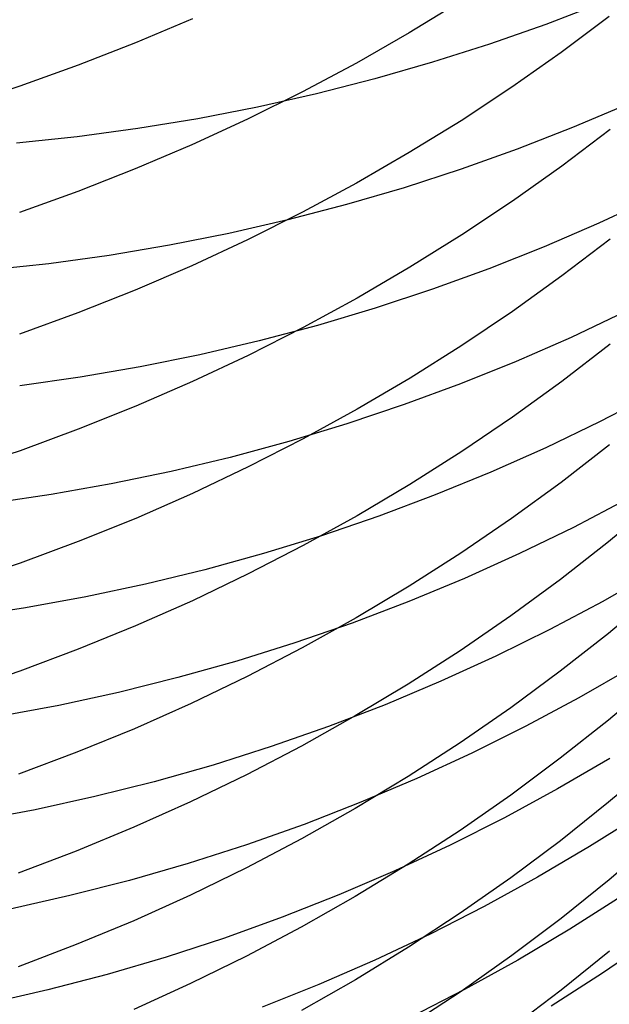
# Model space of a CAD drawing. Extents: x -383 to 1849, y -1185 to -529.
# Tile 670 of 870: x 1795.26 to 1799.87, y -1112.72 to -1105.01. Entities that reach past the tile are written whole.
import ezdxf

# ---------------------------------------------------------------- set-up
doc = ezdxf.new("R2010")
doc.units = 0
doc.layers.add('PREDEFINITO', color=7, linetype='CONTINUOUS')

msp = doc.modelspace()

# ---------------------------------------------------------------- linework, layer by layer
at = {"layer": 'PREDEFINITO'}
for p, q in [((1798.7125, -1104.8638, 623.4857), (1798.3072, -1105.1119, 623.6109)), ((1799.8086, -1104.8785, 524.8858), (1799.3752, -1105.0453, 524.722)), ((1796.6092, -1105.003, 625.808), (1796.1656, -1105.1907, 625.9075)), ((1799.3752, -1105.0453, 524.722), (1798.9352, -1105.1999, 524.5648)), ((1799.8722, -1104.9825, 621.3404), (1799.4954, -1105.2657, 621.4765)), ((1798.3072, -1105.1119, 623.6109), (1797.8934, -1105.3487, 623.7305)), ((1796.1656, -1105.1907, 625.9075), (1795.7158, -1105.3661, 626.0004)), ((1798.9352, -1105.1999, 524.5648), (1798.4891, -1105.3423, 524.4145)), ((1799.4954, -1105.2657, 621.4765), (1799.1086, -1105.5383, 621.6074)), ((1797.8934, -1105.3487, 623.7305), (1797.4714, -1105.574, 623.8442)), ((1798.4891, -1105.3423, 524.4145), (1798.0372, -1105.4721, 524.2712)), ((1795.7158, -1105.3661, 626.0004), (1795.2602, -1105.5288, 626.0866)), ((1798.0372, -1105.4721, 524.2712), (1797.5802, -1105.5892, 524.1352)), ((1795.2602, -1105.5288, 626.0866), (1794.7994, -1105.6786, 626.166)), ((1797.4714, -1105.574, 623.8442), (1797.0418, -1105.7875, 623.952)), ((1799.1086, -1105.5383, 621.6074), (1798.7124, -1105.8, 621.733)), ((1797.5802, -1105.5892, 524.1352), (1797.1183, -1105.6933, 524.0066)), ((1797.1183, -1105.6933, 524.0066), (1796.6522, -1105.7842, 523.8857)), ((1800.0119, -1105.6727, 526.7555), (1799.5856, -1105.8541, 526.591)), ((1796.6522, -1105.7842, 523.8857), (1796.1822, -1105.8617, 523.7726)), ((1797.0418, -1105.7875, 623.952), (1796.6051, -1105.989, 624.0537)), ((1798.7124, -1105.8, 621.733), (1798.3071, -1106.0505, 621.8534)), ((1796.1822, -1105.8617, 523.7726), (1795.7089, -1105.9256, 523.6675)), ((1799.5856, -1105.8541, 526.591), (1799.1523, -1106.0236, 526.4328)), ((1799.8785, -1105.8688, 619.5805), (1799.5015, -1106.1551, 619.7111)), ((1795.7089, -1105.9256, 523.6675), (1795.2326, -1105.9757, 523.5707)), ((1796.6051, -1105.989, 624.0537), (1796.1618, -1106.1783, 624.1493)), ((1798.3071, -1106.0505, 621.8534), (1797.8932, -1106.2896, 621.9682)), ((1799.1523, -1106.0236, 526.4328), (1798.7124, -1106.1808, 526.281)), ((1796.1618, -1106.1783, 624.1493), (1795.7122, -1106.3551, 624.2385)), ((1798.7124, -1106.1808, 526.281), (1798.2663, -1106.3256, 526.1358)), ((1799.5015, -1106.1551, 619.7111), (1799.1146, -1106.4306, 619.8368)), ((1795.7122, -1106.3551, 624.2385), (1795.2569, -1106.5191, 624.3213)), ((1797.8932, -1106.2896, 621.9682), (1797.4713, -1106.5171, 622.0774)), ((1798.2663, -1106.3256, 526.1358), (1797.8145, -1106.4577, 525.9975)), ((1799.1146, -1106.4306, 619.8368), (1798.7181, -1106.6952, 619.9575)), ((1800.2091, -1106.4075, 528.643), (1799.7896, -1106.604, 528.4781)), ((1797.8145, -1106.4577, 525.9975), (1797.3574, -1106.5769, 525.8661)), ((1797.3574, -1106.5769, 525.8661), (1796.8956, -1106.6829, 525.742)), ((1797.4713, -1106.5171, 622.0774), (1797.0417, -1106.7327, 622.181)), ((1799.7896, -1106.604, 528.4781), (1799.3626, -1106.7886, 528.3192)), ((1796.8956, -1106.6829, 525.742), (1796.4295, -1106.7757, 525.6253)), ((1797.0417, -1106.7327, 622.181), (1796.605, -1106.9362, 622.2787)), ((1798.7181, -1106.6952, 619.9575), (1798.3126, -1106.9485, 620.073)), ((1799.879, -1106.7275, 617.807), (1799.5021, -1107.0164, 617.9319)), ((1796.4295, -1106.7757, 525.6253), (1795.9595, -1106.8549, 525.5162)), ((1799.3626, -1106.7886, 528.3192), (1798.9286, -1106.961, 528.1663)), ((1795.9595, -1106.8549, 525.5162), (1795.4861, -1106.9203, 525.4149)), ((1795.4861, -1106.9203, 525.4149), (1795.0098, -1106.9717, 525.3215)), ((1796.605, -1106.9362, 622.2787), (1796.1617, -1107.1273, 622.3705)), ((1798.3126, -1106.9485, 620.073), (1797.8985, -1107.1903, 620.1833)), ((1798.9286, -1106.961, 528.1663), (1798.4879, -1107.1212, 528.0196)), ((1799.5021, -1107.0164, 617.9319), (1799.1151, -1107.2944, 618.0521)), ((1796.1617, -1107.1273, 622.3705), (1795.7121, -1107.3058, 622.4562)), ((1798.4879, -1107.1212, 528.0196), (1798.0412, -1107.2687, 527.8793)), ((1797.8985, -1107.1903, 620.1833), (1797.4763, -1107.4203, 620.2883)), ((1798.0412, -1107.2687, 527.8793), (1797.5887, -1107.4035, 527.7456)), ((1795.7121, -1107.3058, 622.4562), (1795.2568, -1107.4714, 622.5357)), ((1799.1151, -1107.2944, 618.0521), (1798.7187, -1107.5613, 618.1675)), ((1799.9939, -1107.2976, 530.3805), (1799.5729, -1107.4976, 530.2211)), ((1797.4763, -1107.4203, 620.2883), (1797.0465, -1107.6384, 620.3878)), ((1797.5887, -1107.4035, 527.7456), (1797.1311, -1107.5252, 527.6187)), ((1799.5729, -1107.4976, 530.2211), (1799.1445, -1107.6857, 530.0675)), ((1797.1311, -1107.5252, 527.6187), (1796.6688, -1107.6338, 527.4988)), ((1798.7187, -1107.5613, 618.1675), (1798.3131, -1107.8169, 618.2781)), ((1799.8785, -1107.5509, 616.0187), (1799.5015, -1107.8422, 616.1379)), ((1796.6688, -1107.6338, 527.4988), (1796.2021, -1107.7288, 527.386)), ((1797.0465, -1107.6384, 620.3878), (1796.6095, -1107.8442, 620.4817)), ((1796.2021, -1107.7288, 527.386), (1795.7317, -1107.8102, 527.2806)), ((1799.1445, -1107.6857, 530.0675), (1798.709, -1107.8615, 529.9196)), ((1795.7317, -1107.8102, 527.2806), (1795.2579, -1107.8776, 527.1827)), ((1798.3131, -1107.8169, 618.2781), (1797.8991, -1108.0609, 618.3835)), ((1796.6095, -1107.8442, 620.4817), (1796.1659, -1108.0375, 620.5699)), ((1798.709, -1107.8615, 529.9196), (1798.267, -1108.0248, 529.7778)), ((1799.5015, -1107.8422, 616.1379), (1799.1146, -1108.1226, 616.2526)), ((1800.2096, -1107.9444, 532.2941), (1799.7963, -1108.1594, 532.1353)), ((1796.1659, -1108.0375, 620.5699), (1795.716, -1108.218, 620.6522)), ((1798.267, -1108.0248, 529.7778), (1797.8189, -1108.1754, 529.6422)), ((1797.8991, -1108.0609, 618.3835), (1797.4769, -1108.293, 618.4839)), ((1799.1146, -1108.1226, 616.2526), (1798.718, -1108.3917, 616.3627)), ((1797.8189, -1108.1754, 529.6422), (1797.3652, -1108.3131, 529.513)), ((1799.7963, -1108.1594, 532.1353), (1799.375, -1108.3625, 531.9819)), ((1795.716, -1108.218, 620.6522), (1795.2604, -1108.3856, 620.7287)), ((1797.3652, -1108.3131, 529.513), (1796.9064, -1108.4376, 529.3903)), ((1797.4769, -1108.293, 618.4839), (1797.047, -1108.513, 618.579)), ((1799.375, -1108.3625, 531.9819), (1798.9462, -1108.5535, 531.8339)), ((1799.8733, -1108.3399, 614.2132), (1799.4958, -1108.6334, 614.3266)), ((1795.2604, -1108.3856, 620.7287), (1794.7996, -1108.5399, 620.7991)), ((1796.9064, -1108.4376, 529.3903), (1796.4429, -1108.5488, 529.2744)), ((1798.718, -1108.3917, 616.3627), (1798.3125, -1108.6494, 616.4681)), ((1797.047, -1108.513, 618.579), (1796.6101, -1108.7207, 618.6688)), ((1796.4429, -1108.5488, 529.2744), (1795.9751, -1108.6463, 529.1655)), ((1798.9462, -1108.5535, 531.8339), (1798.5105, -1108.7322, 531.6915)), ((1795.9751, -1108.6463, 529.1655), (1795.5036, -1108.7299, 529.0636)), ((1798.3125, -1108.6494, 616.4681), (1797.8984, -1108.8955, 616.5688)), ((1799.4958, -1108.6334, 614.3266), (1799.1083, -1108.9159, 614.4357)), ((1795.5036, -1108.7299, 529.0636), (1795.0289, -1108.7995, 528.969)), ((1796.6101, -1108.7207, 618.6688), (1796.1664, -1108.9157, 618.7532)), ((1798.5105, -1108.7322, 531.6915), (1798.0682, -1108.8982, 531.5549)), ((1800.0069, -1108.7681, 534.0583), (1799.5924, -1108.9861, 533.9057)), ((1800.2337, -1108.7937, 612.2851), (1799.8668, -1109.0999, 612.3964)), ((1797.8984, -1108.8955, 616.5688), (1797.4761, -1109.1295, 616.6645)), ((1798.0682, -1108.8982, 531.5549), (1797.6198, -1109.0515, 531.4243)), ((1796.1664, -1108.9157, 618.7532), (1795.7166, -1109.0979, 618.8319)), ((1799.1083, -1108.9159, 614.4357), (1798.7113, -1109.1872, 614.5405)), ((1797.6198, -1109.0515, 531.4243), (1797.1659, -1109.1917, 531.2999)), ((1799.5924, -1108.9861, 533.9057), (1799.1701, -1109.1921, 533.7581)), ((1795.7166, -1109.0979, 618.8319), (1795.261, -1109.267, 618.905)), ((1797.4761, -1109.1295, 616.6645), (1797.0463, -1109.3514, 616.7553)), ((1799.8668, -1109.0999, 612.3964), (1799.4895, -1109.3952, 612.5038)), ((1797.1659, -1109.1917, 531.2999), (1796.7068, -1109.3185, 531.1818)), ((1798.7113, -1109.1872, 614.5405), (1798.3052, -1109.4469, 614.6408)), ((1799.1701, -1109.1921, 533.7581), (1798.7403, -1109.3859, 533.6159)), ((1795.261, -1109.267, 618.905), (1794.8001, -1109.4226, 618.9724)), ((1796.7068, -1109.3185, 531.1818), (1796.243, -1109.4319, 531.0702)), ((1797.0463, -1109.3514, 616.7553), (1796.6093, -1109.5608, 616.841)), ((1800.2281, -1109.3344, 535.9881), (1799.822, -1109.5668, 535.8371)), ((1796.243, -1109.4319, 531.0702), (1795.775, -1109.5315, 530.9653)), ((1798.7403, -1109.3859, 533.6159), (1798.3035, -1109.5673, 533.479)), ((1799.4895, -1109.3952, 612.5038), (1799.1021, -1109.6794, 612.6072)), ((1798.3052, -1109.4469, 614.6408), (1797.8906, -1109.6948, 614.7366)), ((1800.2335, -1109.5081, 610.4572), (1799.8666, -1109.8164, 610.5625)), ((1795.775, -1109.5315, 530.9653), (1795.3033, -1109.6171, 530.8673)), ((1796.6093, -1109.5608, 616.841), (1796.1656, -1109.7574, 616.9214)), ((1798.3035, -1109.5673, 533.479), (1797.8603, -1109.7359, 533.3478)), ((1799.822, -1109.5668, 535.8371), (1799.4075, -1109.7873, 535.6909)), ((1795.3033, -1109.6171, 530.8673), (1794.8283, -1109.6885, 530.7762)), ((1797.8603, -1109.7359, 533.3478), (1797.411, -1109.8916, 533.2223)), ((1797.8906, -1109.6948, 614.7366), (1797.4678, -1109.9307, 614.8277)), ((1799.1021, -1109.6794, 612.6072), (1798.7052, -1109.9523, 612.7064)), ((1796.1656, -1109.7574, 616.9214), (1795.7157, -1109.9411, 616.9966)), ((1799.4075, -1109.7873, 535.6909), (1798.9852, -1109.9957, 535.5496)), ((1799.8666, -1109.8164, 610.5625), (1799.4893, -1110.1137, 610.664)), ((1797.411, -1109.8916, 533.2223), (1796.9562, -1110.0342, 533.1027)), ((1795.7157, -1109.9411, 616.9966), (1795.2601, -1110.1116, 617.0663)), ((1797.4678, -1109.9307, 614.8277), (1797.0375, -1110.1543, 614.9141)), ((1798.7052, -1109.9523, 612.7064), (1798.2993, -1110.2135, 612.8013)), ((1796.9562, -1110.0342, 533.1027), (1796.4963, -1110.1634, 532.9892)), ((1798.9852, -1109.9957, 535.5496), (1798.5554, -1110.1918, 535.4134)), ((1795.2601, -1110.1116, 617.0663), (1794.7992, -1110.2686, 617.1305)), ((1799.4893, -1110.1137, 610.664), (1799.102, -1110.3999, 610.7618)), ((1800.0427, -1110.0855, 537.7792), (1799.6354, -1110.3207, 537.6346)), ((1796.4963, -1110.1634, 532.9892), (1796.0318, -1110.2789, 532.8819)), ((1797.0375, -1110.1543, 614.9141), (1796.6, -1110.3653, 614.9956)), ((1798.2993, -1110.2135, 612.8013), (1797.8849, -1110.4628, 612.892)), ((1798.5554, -1110.1918, 535.4134), (1798.1187, -1110.3753, 535.2823)), ((1800.2335, -1110.1859, 608.6143), (1799.8667, -1110.4962, 608.7135)), ((1796.0318, -1110.2789, 532.8819), (1795.5632, -1110.3806, 532.7811)), ((1796.6, -1110.3653, 614.9956), (1796.1558, -1110.5635, 615.0721)), ((1799.6354, -1110.3207, 537.6346), (1799.2197, -1110.544, 537.4946)), ((1795.5632, -1110.3806, 532.7811), (1795.0909, -1110.4682, 532.6869)), ((1798.1187, -1110.3753, 535.2823), (1797.6755, -1110.546, 535.1566)), ((1799.102, -1110.3999, 610.7618), (1798.7052, -1110.6746, 610.8556)), ((1797.8849, -1110.4628, 612.892), (1797.4623, -1110.7, 612.9782)), ((1799.8667, -1110.4962, 608.7135), (1799.4893, -1110.7955, 608.8092)), ((1796.1558, -1110.5635, 615.0721), (1795.7055, -1110.7486, 615.1436)), ((1797.6755, -1110.546, 535.1566), (1797.2263, -1110.7037, 535.0365)), ((1799.2197, -1110.544, 537.4946), (1798.7962, -1110.755, 537.3593)), ((1798.7052, -1110.6746, 610.8556), (1798.2993, -1110.9376, 610.9454)), ((1795.7055, -1110.7486, 615.1436), (1795.2494, -1110.9203, 615.21)), ((1797.2263, -1110.7037, 535.0365), (1796.7715, -1110.8481, 534.9221)), ((1797.4623, -1110.7, 612.9782), (1797.0322, -1110.9248, 613.06)), ((1798.7962, -1110.755, 537.3593), (1798.3654, -1110.9537, 537.2288)), ((1799.4893, -1110.7955, 608.8092), (1799.102, -1111.0836, 608.9012)), ((1799.8761, -1110.7962, 539.5895), (1799.4679, -1111.0345, 539.4514)), ((1800.2338, -1110.8281, 606.7585), (1799.867, -1111.1403, 606.8516)), ((1796.7715, -1110.8481, 534.9221), (1796.3117, -1110.9789, 534.8135)), ((1796.3117, -1110.9789, 534.8135), (1795.8472, -1111.096, 534.7109)), ((1797.0322, -1110.9248, 613.06), (1796.5949, -1111.137, 613.1371)), ((1798.2993, -1110.9376, 610.9454), (1797.8849, -1111.1886, 611.0311)), ((1798.3654, -1110.9537, 537.2288), (1797.9276, -1111.1397, 537.1034)), ((1799.4679, -1111.0345, 539.4514), (1799.0513, -1111.2608, 539.3175)), ((1795.8472, -1111.096, 534.7109), (1795.3785, -1111.1991, 534.6145)), ((1796.5949, -1111.137, 613.1371), (1796.151, -1111.3362, 613.2095)), ((1797.9276, -1111.1397, 537.1034), (1797.4834, -1111.3129, 536.983)), ((1799.102, -1111.0836, 608.9012), (1798.7051, -1111.3601, 608.9896)), ((1799.867, -1111.1403, 606.8516), (1799.4897, -1111.4414, 606.9413)), ((1795.3785, -1111.1991, 534.6145), (1794.9062, -1111.288, 534.5244)), ((1797.8849, -1111.1886, 611.0311), (1797.4624, -1111.4274, 611.1127)), ((1799.0513, -1111.2608, 539.3175), (1798.627, -1111.4749, 539.1882)), ((1800.1177, -1111.2346, 541.5436), (1799.7184, -1111.4871, 541.4082)), ((1796.151, -1111.3362, 613.2095), (1795.7009, -1111.5223, 613.2772)), ((1797.4834, -1111.3129, 536.983), (1797.0333, -1111.4728, 536.868)), ((1798.7051, -1111.3601, 608.9896), (1798.2992, -1111.6248, 609.0742)), ((1797.4624, -1111.4274, 611.1127), (1797.0323, -1111.6537, 611.19)), ((1799.4897, -1111.4414, 606.9413), (1799.1025, -1111.7312, 607.0277)), ((1800.2388, -1111.433, 604.8912), (1799.8725, -1111.7471, 604.9781)), ((1795.7009, -1111.5223, 613.2772), (1795.2451, -1111.6949, 613.34)), ((1797.0333, -1111.4728, 536.868), (1796.5776, -1111.6195, 536.7585)), ((1798.627, -1111.4749, 539.1882), (1798.1953, -1111.6765, 539.0634)), ((1799.7184, -1111.4871, 541.4082), (1799.3104, -1111.7278, 541.2767)), ((1796.5776, -1111.6195, 536.7585), (1796.1169, -1111.7524, 536.6545)), ((1797.0323, -1111.6537, 611.19), (1796.595, -1111.8673, 611.2629)), ((1798.1953, -1111.6765, 539.0634), (1797.7567, -1111.8653, 538.9435)), ((1798.2992, -1111.6248, 609.0742), (1797.8848, -1111.8775, 609.155)), ((1796.1169, -1111.7524, 536.6545), (1795.6517, -1111.8716, 536.5563)), ((1799.1025, -1111.7312, 607.0277), (1798.7057, -1112.0094, 607.1106)), ((1799.3104, -1111.7278, 541.2767), (1798.8941, -1111.9563, 541.1494)), ((1799.8725, -1111.7471, 604.9781), (1799.4957, -1112.05, 605.0619)), ((1795.6517, -1111.8716, 536.5563), (1795.1824, -1111.9766, 536.464)), ((1796.595, -1111.8673, 611.2629), (1796.1511, -1112.0679, 611.3314)), ((1797.7567, -1111.8653, 538.9435), (1797.3117, -1112.0412, 538.8285)), ((1797.8848, -1111.8775, 609.155), (1797.4622, -1112.1179, 609.2318)), ((1799.9647, -1111.8789, 543.3729), (1799.5648, -1112.134, 543.2443)), ((1798.8941, -1111.9563, 541.1494), (1798.4699, -1112.1724, 541.0264)), ((1796.1511, -1112.0679, 611.3314), (1795.7011, -1112.2552, 611.3954)), ((1797.3117, -1112.0412, 538.8285), (1796.8607, -1112.2038, 538.7185)), ((1798.7057, -1112.0094, 607.1106), (1798.2998, -1112.2757, 607.19)), ((1799.4957, -1112.05, 605.0619), (1799.1089, -1112.3416, 605.1426)), ((1797.4622, -1112.1179, 609.2318), (1797.0321, -1112.3457, 609.3046)), ((1799.5648, -1112.134, 543.2443), (1799.1561, -1112.3771, 543.1195)), ((1796.8607, -1112.2038, 538.7185), (1796.4043, -1112.3529, 538.6138)), ((1798.4699, -1112.1724, 541.0264), (1798.0384, -1112.376, 540.9079)), ((1800.2105, -1112.2098, 545.3423), (1799.8185, -1112.4795, 545.2169)), ((1795.7011, -1112.2552, 611.3954), (1795.2453, -1112.4291, 611.4548)), ((1798.2998, -1112.2757, 607.19), (1797.8854, -1112.5299, 607.2658)), ((1796.4043, -1112.3529, 538.6138), (1795.9429, -1112.4883, 538.5145)), ((1797.0321, -1112.3457, 609.3046), (1796.5948, -1112.5607, 609.3733)), ((1798.0384, -1112.376, 540.9079), (1797.6001, -1112.5667, 540.7938)), ((1799.1089, -1112.3416, 605.1426), (1798.7126, -1112.6214, 605.22)), ((1799.1561, -1112.3771, 543.1195), (1798.7392, -1112.6081, 542.9987)), ((1799.8733, -1112.3072, 603.0906), (1799.4958, -1112.6121, 603.1685)), ((1795.9429, -1112.4883, 538.5145), (1795.477, -1112.6097, 538.4206)), ((1797.8854, -1112.5299, 607.2658), (1797.463, -1112.7718, 607.3379)), ((1799.8185, -1112.4795, 545.2169), (1799.4172, -1112.7374, 545.095)), ((1796.5948, -1112.5607, 609.3733), (1796.1509, -1112.7626, 609.4378)), ((1797.6001, -1112.5667, 540.7938), (1797.1553, -1112.7443, 540.6845)), ((1798.7392, -1112.6081, 542.9987), (1798.3145, -1112.8266, 542.8819)), ((1795.477, -1112.6097, 538.4206), (1795.007, -1112.7169, 538.3325)), ((1798.7126, -1112.6214, 605.22), (1798.3073, -1112.8893, 605.2942)), ((1799.4958, -1112.6121, 603.1685), (1799.1084, -1112.9055, 603.2435))]:
    msp.add_line(p, q, dxfattribs=at)

doc.saveas('drawing.dxf')
